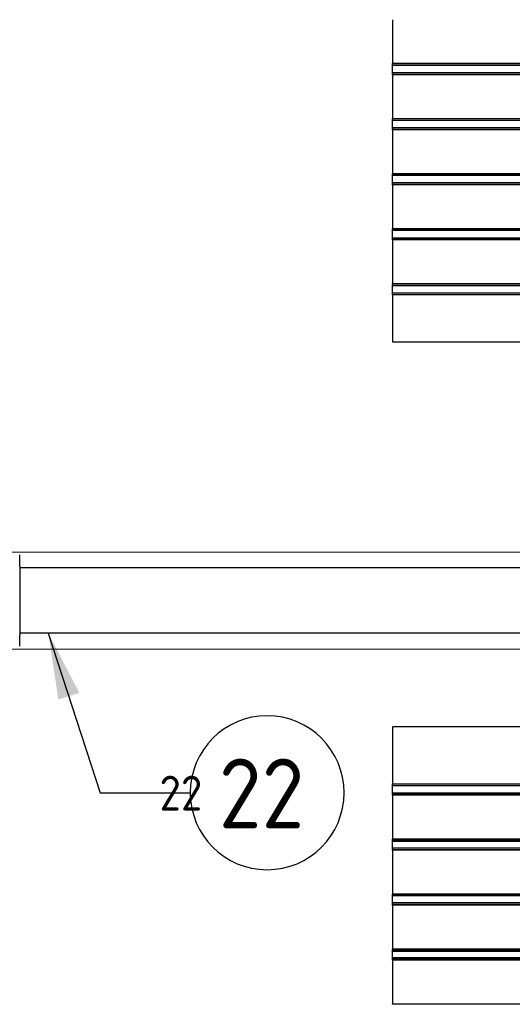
# Model space of a CAD drawing. Extents: x -89225 to 110569, y 13360 to 87647.
# Tile 329 of 478: x 46816 to 48088, y 76422 to 78962. Entities that reach past the tile are written whole.
import ezdxf

# ---------------------------------------------------------------- set-up
doc = ezdxf.new("R2010")
doc.units = 0
for name, color, linetype in [('Beluchtingstank', 253, 'Continuous'), ('Iv-Lines 035', 4, 'Continuous'), ('Iv-Lines 035 @ 100', 4, 'Continuous'), ('Iv-Lines 035 @ 50', 4, 'Continuous')]:
    doc.layers.add(name, color=color, linetype=linetype)
doc.styles.add('ISO', font='ISO.SHX')

# ---------------------------------------------------------------- blocks, each defined once
blk = doc.blocks.new('Leidingwerk beluchtingsinstallatie')
for p, q in [((1294137.3, -926677), (1294137.3, -926652.6)), ((1294137.3, -926682), (1294137.3, -926677)), ((1294137.3, -926682), (1294137.3, -926858.7)), ((1296230.9, -926686.2), (1294137.3, -926686.2)), ((1296230.9, -926854.5), (1294137.3, -926854.5)), ((1294137.3, -926863.7), (1294137.3, -926858.7)), ((1294137.3, -926888.1), (1294137.3, -926863.7))]:
    blk.add_line(p, q)
blk = doc.blocks.new('Beluchtingselementen Bosman')
for p, q in [((1287289.4, -859100.6), (1287289.4, -859214)), ((1287289.4, -859214.7), (1287289.4, -859214)), ((1289299.4, -859214), (1287289.4, -859214)), ((1287289.4, -859217.5), (1287289.4, -859214.7)), ((1289299.4, -859214.7), (1287289.4, -859214.7)), ((1287289.4, -859217.5), (1287289.4, -859218.7)), ((1287289.4, -859220.3), (1287289.4, -859218.7)), ((1289299.4, -859218.7), (1287289.4, -859218.7)), ((1287289.4, -859236.3), (1287289.4, -859220.3)), ((1287289.4, -859237.8), (1287289.4, -859236.3)), ((1287289.4, -859237.8), (1287289.4, -859239.1)), ((1289299.4, -859237.8), (1287289.4, -859237.8)), ((1287289.4, -859241.9), (1287289.4, -859239.1)), ((1287289.4, -859242.6), (1287289.4, -859241.9)), ((1289299.4, -859241.9), (1287289.4, -859241.9)), ((1287289.4, -859242.6), (1287289.4, -859356)), ((1289299.4, -859242.6), (1287289.4, -859242.6)), ((1287289.4, -859356.7), (1287289.4, -859356)), ((1289299.4, -859356), (1287289.4, -859356)), ((1287289.4, -859359.5), (1287289.4, -859356.7)), ((1289299.4, -859356.7), (1287289.4, -859356.7)), ((1287289.4, -859359.5), (1287289.4, -859360.7)), ((1287289.4, -859362.3), (1287289.4, -859360.7)), ((1289299.4, -859360.7), (1287289.4, -859360.7)), ((1287289.4, -859378.3), (1287289.4, -859362.3)), ((1287289.4, -859379.8), (1287289.4, -859378.3)), ((1287289.4, -859379.8), (1287289.4, -859381.1)), ((1289299.4, -859379.8), (1287289.4, -859379.8)), ((1287289.4, -859383.9), (1287289.4, -859381.1)), ((1287289.4, -859384.6), (1287289.4, -859383.9)), ((1289299.4, -859383.9), (1287289.4, -859383.9)), ((1287289.4, -859384.6), (1287289.4, -859498)), ((1289299.4, -859384.6), (1287289.4, -859384.6)), ((1287289.4, -859498.7), (1287289.4, -859498)), ((1289299.4, -859498), (1287289.4, -859498)), ((1287289.4, -859501.5), (1287289.4, -859498.7)), ((1289299.4, -859498.7), (1287289.4, -859498.7)), ((1287289.4, -859501.5), (1287289.4, -859502.7)), ((1287289.4, -859504.3), (1287289.4, -859502.7)), ((1289299.4, -859502.7), (1287289.4, -859502.7)), ((1287289.4, -859520.3), (1287289.4, -859504.3)), ((1287289.4, -859521.8), (1287289.4, -859520.3)), ((1287289.4, -859521.8), (1287289.4, -859523.1)), ((1289299.4, -859521.8), (1287289.4, -859521.8)), ((1287289.4, -859525.9), (1287289.4, -859523.1)), ((1287289.4, -859526.6), (1287289.4, -859525.9)), ((1289299.4, -859525.9), (1287289.4, -859525.9)), ((1287289.4, -859526.6), (1287289.4, -859640)), ((1289299.4, -859526.6), (1287289.4, -859526.6)), ((1287289.4, -859640.7), (1287289.4, -859640)), ((1289299.4, -859640), (1287289.4, -859640)), ((1287289.4, -859643.5), (1287289.4, -859640.7)), ((1289299.4, -859640.7), (1287289.4, -859640.7)), ((1287289.4, -859643.5), (1287289.4, -859644.7)), ((1287289.4, -859646.3), (1287289.4, -859644.7)), ((1289299.4, -859644.7), (1287289.4, -859644.7)), ((1287289.4, -859662.3), (1287289.4, -859646.3)), ((1287289.4, -859663.8), (1287289.4, -859662.3)), ((1287289.4, -859663.8), (1287289.4, -859665.1)), ((1289299.4, -859663.8), (1287289.4, -859663.8)), ((1287289.4, -859667.9), (1287289.4, -859665.1)), ((1287289.4, -859668.6), (1287289.4, -859667.9)), ((1289299.4, -859667.9), (1287289.4, -859667.9)), ((1287289.4, -859668.6), (1287289.4, -859782)), ((1289299.4, -859668.6), (1287289.4, -859668.6)), ((1287289.4, -859782.7), (1287289.4, -859782)), ((1289299.4, -859782), (1287289.4, -859782)), ((1287289.4, -859785.5), (1287289.4, -859782.7)), ((1289299.4, -859782.7), (1287289.4, -859782.7)), ((1287289.4, -859785.5), (1287289.4, -859786.7)), ((1287289.4, -859788.3), (1287289.4, -859786.7)), ((1289299.4, -859786.7), (1287289.4, -859786.7)), ((1287289.4, -859804.3), (1287289.4, -859788.3)), ((1287289.4, -859805.8), (1287289.4, -859804.3)), ((1287289.4, -859805.8), (1287289.4, -859807.1)), ((1289299.4, -859805.8), (1287289.4, -859805.8)), ((1287289.4, -859809.9), (1287289.4, -859807.1)), ((1287289.4, -859810.6), (1287289.4, -859809.9)), ((1289299.4, -859809.9), (1287289.4, -859809.9)), ((1287289.4, -859810.6), (1287289.4, -859931.3)), ((1289299.4, -859810.6), (1287289.4, -859810.6)), ((1287289.4, -859931.3), (1289299.4, -859931.3)), ((1289299.4, -860924.5), (1287289.4, -860924.5)), ((1287289.4, -860924.5), (1287289.4, -861072)), ((1287289.4, -861072.7), (1287289.4, -861072)), ((1287289.4, -861075.5), (1287289.4, -861072.7)), ((1289299.4, -861072.7), (1287289.4, -861072.7)), ((1287289.4, -861075.5), (1287289.4, -861076.7)), ((1287289.4, -861078.3), (1287289.4, -861076.7)), ((1289299.4, -861076.7), (1287289.4, -861076.7)), ((1287289.4, -861094.3), (1287289.4, -861078.3)), ((1287289.4, -861095.8), (1287289.4, -861094.3)), ((1287289.4, -861095.8), (1287289.4, -861097.1)), ((1289299.4, -861095.8), (1287289.4, -861095.8)), ((1287289.4, -861099.9), (1287289.4, -861097.1)), ((1289299.4, -861097.1), (1287289.4, -861097.1)), ((1287289.4, -861100.6), (1287289.4, -861099.9)), ((1289299.4, -861099.9), (1287289.4, -861099.9)), ((1287289.4, -861100.6), (1287289.4, -861214)), ((1289299.4, -861100.6), (1287289.4, -861100.6)), ((1287289.4, -861214.7), (1287289.4, -861214)), ((1289299.4, -861214), (1287289.4, -861214)), ((1287289.4, -861217.5), (1287289.4, -861214.7)), ((1289299.4, -861214.7), (1287289.4, -861214.7)), ((1287289.4, -861217.5), (1287289.4, -861218.7)), ((1289299.4, -861217.5), (1287289.4, -861217.5)), ((1287289.4, -861220.3), (1287289.4, -861218.7)), ((1289299.4, -861218.7), (1287289.4, -861218.7)), ((1287289.4, -861236.3), (1287289.4, -861220.3)), ((1289299.4, -861220.3), (1287289.4, -861220.3)), ((1287289.4, -861237.8), (1287289.4, -861236.3)), ((1287289.4, -861237.8), (1287289.4, -861239.1)), ((1289299.4, -861237.8), (1287289.4, -861237.8)), ((1287289.4, -861241.9), (1287289.4, -861239.1)), ((1287289.4, -861242.6), (1287289.4, -861241.9)), ((1289299.4, -861241.9), (1287289.4, -861241.9)), ((1287289.4, -861242.6), (1287289.4, -861356)), ((1289299.4, -861242.6), (1287289.4, -861242.6)), ((1287289.4, -861356.7), (1287289.4, -861356)), ((1289299.4, -861356), (1287289.4, -861356)), ((1287289.4, -861359.5), (1287289.4, -861356.7)), ((1289299.4, -861356.7), (1287289.4, -861356.7)), ((1287289.4, -861359.5), (1287289.4, -861360.7)), ((1287289.4, -861362.3), (1287289.4, -861360.7)), ((1289299.4, -861360.7), (1287289.4, -861360.7)), ((1287289.4, -861378.3), (1287289.4, -861362.3)), ((1287289.4, -861379.8), (1287289.4, -861378.3)), ((1289299.4, -861378.3), (1287289.4, -861378.3)), ((1287289.4, -861379.8), (1287289.4, -861381.1)), ((1289299.4, -861379.8), (1287289.4, -861379.8)), ((1287289.4, -861383.9), (1287289.4, -861381.1)), ((1287289.4, -861384.6), (1287289.4, -861383.9)), ((1289299.4, -861383.9), (1287289.4, -861383.9)), ((1287289.4, -861384.6), (1287289.4, -861498)), ((1289299.4, -861384.6), (1287289.4, -861384.6)), ((1287289.4, -861498.7), (1287289.4, -861498)), ((1289299.4, -861498), (1287289.4, -861498)), ((1287289.4, -861501.5), (1287289.4, -861498.7)), ((1289299.4, -861498.7), (1287289.4, -861498.7)), ((1287289.4, -861501.5), (1287289.4, -861502.7)), ((1287289.4, -861504.3), (1287289.4, -861502.7)), ((1289299.4, -861502.7), (1287289.4, -861502.7)), ((1287289.4, -861520.3), (1287289.4, -861504.3)), ((1289299.4, -861504.3), (1287289.4, -861504.3)), ((1287289.4, -861521.8), (1287289.4, -861520.3)), ((1289299.4, -861520.3), (1287289.4, -861520.3)), ((1287289.4, -861521.8), (1287289.4, -861523.1)), ((1289299.4, -861521.8), (1287289.4, -861521.8)), ((1287289.4, -861525.9), (1287289.4, -861523.1)), ((1287289.4, -861526.6), (1287289.4, -861525.9)), ((1289299.4, -861525.9), (1287289.4, -861525.9)), ((1287289.4, -861526.6), (1287289.4, -861640)), ((1289299.4, -861526.6), (1287289.4, -861526.6)), ((1287289.4, -861640.7), (1287289.4, -861640)), ((1289299.4, -861640), (1287289.4, -861640))]:
    blk.add_line(p, q)
blk = doc.blocks.new('*U74')
for points in [[(-1.34, -4.115), (0, 0)], [(0, 0), (2.324, 0)]]:
    blk.add_lwpolyline(points)
blk.add_circle((4.31, 0), 1.986)
blk.add_solid([(-0.54, -2.578), (-1.34, -4.115), (-1.081, -2.402)])
at = {"style": 'ISO'}
blk.add_attdef('NUMMER', (3.146, -0.835), '', height=1.8, dxfattribs=at)
blk = doc.blocks.new('*U549')
at = {"layer": 'Iv-Lines 035 @ 100'}
ref = blk.add_blockref('*U74', (47023.8, 76967.6), dxfattribs=dict(at, xscale=-100, yscale=100, zscale=100, rotation=180))
ref.add_attrib('NUMMER', '22', (47330, 76875.6), dxfattribs={"layer": '0', "height": 180, "style": 'ISO'})
at = {"layer": 'Iv-Lines 035 @ 50'}
ref = blk.add_blockref('*U74', (-47023.8, 76967.6), dxfattribs=dict(at, xscale=50, yscale=50, zscale=-50, rotation=180))
ref.add_attrib('NUMMER', '22', (47176.9, 76921.6), dxfattribs={"layer": '0', "height": 90, "style": 'ISO'})

msp = doc.modelspace()

# ---------------------------------------------------------------- linework, layer by layer
at = {"layer": 'Beluchtingstank', "lineweight": 9, "ltscale": 0.01}
msp.add_line((30135.9, 77338.1), (49875.9, 77338.1), dxfattribs=at)
msp.add_lwpolyline([(30135.9, 64138.1), (49875.9, 64138.1), (53025.9, 64138.1, 1), (53025.9, 77587.7), (49875.9, 77587.7), (30135.9, 77587.7)], format="xyb", dxfattribs=at)
msp.add_lwpolyline([(30135.9, 64138.1), (49875.9, 64138.1), (53025.9, 64138.1, 1), (53025.9, 77587.7), (49875.9, 77587.7), (30135.9, 77587.7)], format="xyb", dxfattribs=at)

# ---------------------------------------------------------------- block references
at = {"layer": 'Iv-Lines 035'}
for name, p in [('Leidingwerk beluchtingsinstallatie', (-1247321.4, 1004233.5)), ('Beluchtingselementen Bosman', (-1239510.9, 938062.2)), ('*U549', (0, 0))]:
    msp.add_blockref(name, p, dxfattribs=at)

doc.saveas('drawing.dxf')
